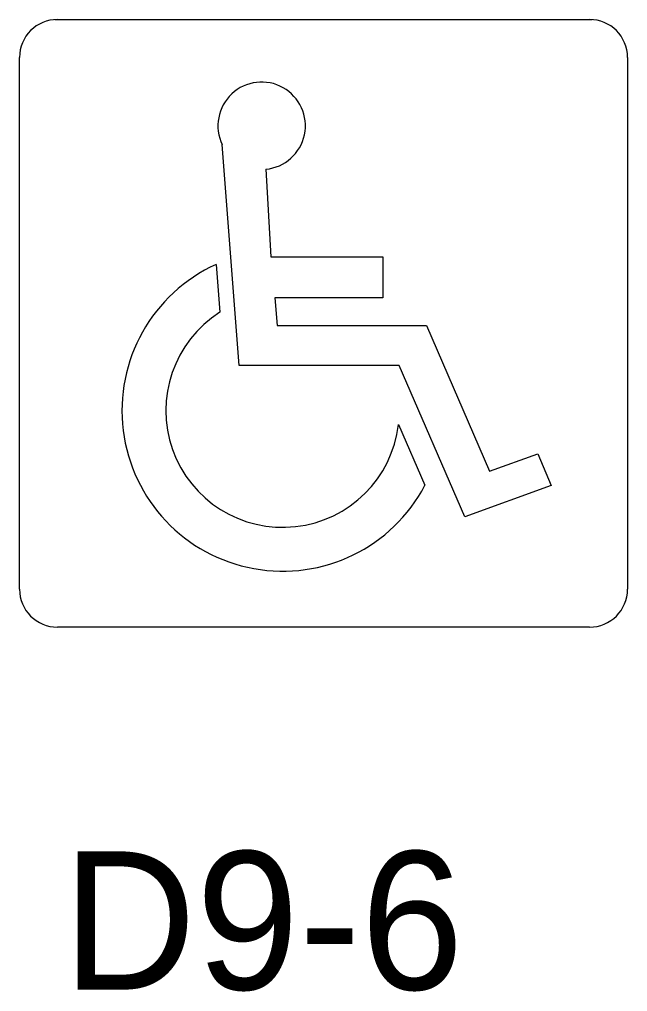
# Model space of a CAD drawing. Extents: x 42133 to 45533, y 41351 to 47951.
# Drawn here: x 42524 to 42557, y 47724.7 to 47777.4 of the extents above; entities that cross this region are included whole.
import ezdxf

# ---------------------------------------------------------------- set-up
doc = ezdxf.new("R2010")
doc.units = 0
doc.layers.add('P_TRAF_SIGN_SignDetails', color=7, linetype='Continuous')

msp = doc.modelspace()

# ---------------------------------------------------------------- linework, layer by layer
at = {"layer": 'P_TRAF_SIGN_SignDetails'}
for p, q in [((42526.109, 47777.446), (42554.949, 47777.446)), ((42524.049, 47746.546), (42524.049, 47775.386)), ((42557.009, 47775.386), (42557.009, 47746.546)), ((42554.949, 47744.486), (42526.109, 47744.486))]:
    msp.add_line(p, q, dxfattribs=at)
for points in [[(42525.966, 47777.44), (42555.091, 47777.44)], [(42552.871, 47752.167), (42548.184, 47750.475), (42544.636, 47758.675), (42535.951, 47758.675), (42535.041, 47770.655)], [(42552.871, 47752.167), (42548.184, 47750.475), (42544.636, 47758.675), (42535.951, 47758.675), (42535.041, 47770.655)], [(42552.871, 47752.167), (42548.184, 47750.475), (42544.636, 47758.675), (42535.951, 47758.675), (42535.041, 47770.655)], [(42537.413, 47769.321), (42537.677, 47764.57), (42543.746, 47764.57), (42543.746, 47762.344), (42537.9, 47762.344), (42538.014, 47760.846), (42546.109, 47760.846), (42549.526, 47752.949), (42552.143, 47753.893), (42552.871, 47752.167)], [(42537.413, 47769.321), (42537.677, 47764.57), (42543.746, 47764.57), (42543.746, 47762.344), (42537.9, 47762.344), (42538.014, 47760.846), (42546.109, 47760.846), (42549.526, 47752.949), (42552.143, 47753.893), (42552.871, 47752.167)], [(42537.413, 47769.321), (42537.677, 47764.57), (42543.746, 47764.57), (42543.746, 47762.344), (42537.9, 47762.344), (42538.014, 47760.846), (42546.109, 47760.846), (42549.526, 47752.949), (42552.143, 47753.893), (42552.871, 47752.167)], [(42534.713, 47764.158), (42534.91, 47761.562)], [(42534.713, 47764.158), (42534.91, 47761.562)], [(42534.713, 47764.158), (42534.91, 47761.562)], [(42544.6, 47755.481), (42546.028, 47752.18)], [(42544.6, 47755.481), (42546.028, 47752.18)], [(42544.6, 47755.481), (42546.028, 47752.18)]]:
    msp.add_lwpolyline(points, dxfattribs=at)
for centre, radius, start, end in [((42526.112, 47775.384), 2.06, 90, 180), ((42554.951, 47775.384), 2.06, 360, 90), ((42537.178, 47771.679), 2.37, 275.6893, 205.6098), ((42537.178, 47771.679), 2.37, 275.6893, 205.6098), ((42537.178, 47771.679), 2.37, 275.6893, 205.6098), ((42538.315, 47756.228), 8.71, 114.4323, 332.3089), ((42538.315, 47756.228), 8.71, 114.4323, 332.3089), ((42538.315, 47756.228), 8.71, 114.4323, 332.3089), ((42538.315, 47756.228), 6.329, 122.5545, 353.2239), ((42538.315, 47756.228), 6.329, 122.5545, 353.2239), ((42538.315, 47756.228), 6.329, 122.5545, 353.2239), ((42526.112, 47746.545), 2.06, 180, 270), ((42554.951, 47746.545), 2.06, 270, 0)]:
    msp.add_arc(centre, radius, start, end, dxfattribs=at)

# ---------------------------------------------------------------- texts
msp.add_text('D9-6', height=7.5, dxfattribs=at).set_placement((42526.382, 47724.825))

doc.saveas('drawing.dxf')
